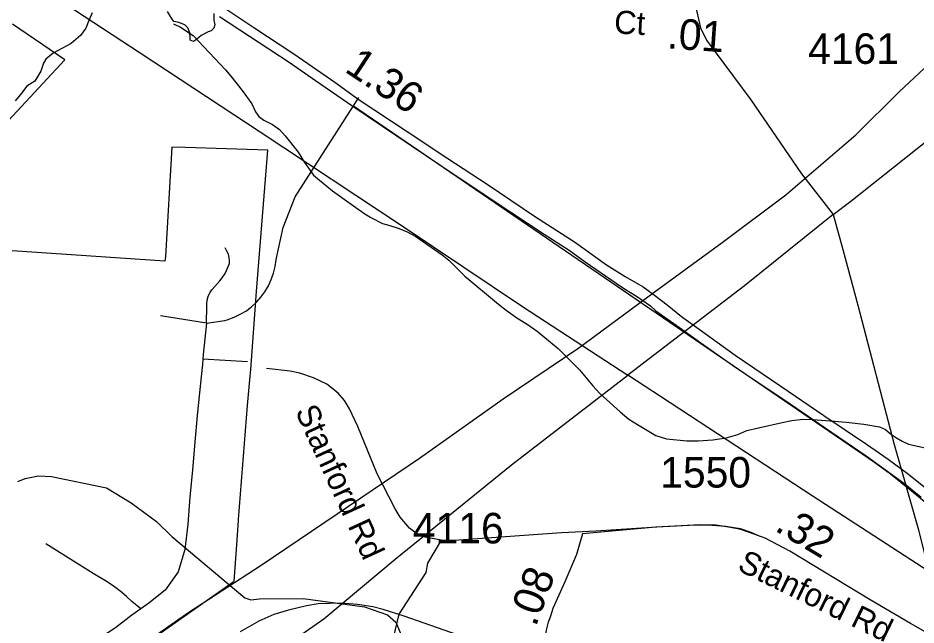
# Model space of a CAD drawing. Extents: x 1662474 to 1856135, y 779280 to 917889.
# Drawn here: x 1727231 to 1730904, y 820256 to 822739 of the extents above; entities that cross this region are included whole.
import ezdxf

# ---------------------------------------------------------------- set-up
doc = ezdxf.new("R2010")
doc.units = 0
for name, color, linetype in [('Exist Boundary Political City Limit New', 7, 'Continuous'), ('Exist Hydrographic Creek Single Shore', 7, 'Continuous'), ('Exist Hydrographic Misc Water Feature', 7, 'Continuous'), ('Exist Railroad Mainline', 7, 'Continuous'), ('Exist Road Non-System Type 51', 7, 'Continuous'), ('Exist Road Secondary Mileage Hundredths English Label', 7, 'Continuous'), ('Exist Road Secondary Mileage Tenths English Label', 7, 'Continuous'), ('Exist Road Secondary Type 51 Attributed', 7, 'Continuous'), ('Exist Road Secondary Type 51 Divided Attributed', 7, 'Continuous'), ('Exist Road Secondary Type 51 Label', 7, 'Continuous'), ('Exist Road Secondary Type 51 Number Label', 7, 'Continuous'), ('Exist Utilities Electrical Transmission Line', 7, 'Continuous'), ('Map Preparation Boundary City Limit Buffer Line', 7, 'Continuous')]:
    doc.layers.add(name, color=color, linetype=linetype)

msp = doc.modelspace()

# ---------------------------------------------------------------- linework, layer by layer
at = {"layer": 'Exist Boundary Political City Limit New'}
for points in [[(1727082.9, 822203.6), (1727421.9, 822568), (1727207.6, 822713.2)], [(1728169.8, 821153.3), (1728180.1, 821274.2), (1728182.5, 821301.7), (1728206.6, 821620.2), (1728213.1, 821705.9), (1728253, 822198.6), (1727913.9, 822209.1), (1727859.8, 822210.8), (1727833.6, 821762.9), (1727830.9, 821743.8), (1727207, 821786.4)], [(1727698.1, 820142.2), (1728114.9, 820435.6), (1728123.9, 820565.1), (1728132, 820683.4), (1728132.4, 820687.8), (1728169.8, 821153.3)]]:
    msp.add_lwpolyline(points, dxfattribs=at)
at = {"layer": 'Exist Hydrographic Creek Single Shore'}
for points in [[(1727534.4, 822760.2), (1727521, 822727.9), (1727507.6, 822696.4), (1727486.9, 822666.8), (1727448.8, 822634.4), (1727392.6, 822604), (1727374.8, 822594.6), (1727344.1, 822570.4), (1727335.1, 822554.1), (1727323.9, 822520.8), (1727298.9, 822479.9), (1727266.9, 822459.4), (1727241.5, 822425.8), (1727218.6, 822400.3)], [(1727980.5, 822666.4), (1727961.4, 822649.9), (1727948.5, 822641.8), (1727934.4, 822648.4), (1727934.9, 822660.7), (1727933.6, 822677.5), (1727925.8, 822697.9), (1727913.1, 822710.1), (1727888.1, 822719.8), (1727868.8, 822723.9), (1727858.5, 822737.3), (1727842.8, 822765.1)], [(1728032, 822756.8), (1728031.2, 822730.2), (1728035.9, 822711.1), (1728031.2, 822696.9), (1728020.8, 822686.1), (1728008.4, 822682.2), (1727980.5, 822666.4)]]:
    msp.add_lwpolyline(points, dxfattribs=at)
at = {"layer": 'Exist Hydrographic Misc Water Feature'}
for points in [[(1727866.3, 822714.3), (1727895.6, 822700.6), (1727947.2, 822666.7), (1728079.9, 822527), (1728101.9, 822501.1), (1728147.2, 822441.9), (1728186.8, 822387.7), (1728202.3, 822355.4), (1728216.3, 822335.4), (1728236.2, 822321), (1728272.1, 822303.1), (1728299.7, 822282.8), (1728323.7, 822256.1), (1728376.8, 822190.2), (1728402.5, 822147.8), (1728440, 822095.4), (1728464, 822075.2), (1728517.5, 822032.2), (1728613.1, 821963.8), (1728644.8, 821941), (1728674.6, 821923.2), (1728722.3, 821898.4), (1728752.3, 821890.4), (1728790.2, 821878.2), (1728822.4, 821863.6), (1728858.1, 821845.6), (1728965.5, 821770.4), (1728993.2, 821747.6), (1729058.6, 821683.1), (1729195.6, 821567.9), (1729227.6, 821543.5), (1729271.3, 821513), (1729313.1, 821486.7), (1729354.7, 821458), (1729440.2, 821387.3), (1729527.4, 821300.2), (1729582.7, 821234.3), (1729610.6, 821203.3), (1729693.9, 821128.6), (1729729.8, 821098.3), (1729765.4, 821076.3), (1729805.2, 821051.7), (1729839.3, 821031.3), (1729882.9, 821017.3), (1729967.2, 821009.8), (1730013.1, 821009.7), (1730073.2, 821013.4), (1730127.4, 821022.1), (1730175.3, 821035.9), (1730211.8, 821051.6), (1730260, 821062.9), (1730356.4, 821084), (1730396.6, 821092.2), (1730440.5, 821097.8), (1730482.5, 821097), (1730570.7, 821090.2), (1730618.9, 821086), (1730690.6, 821077.1), (1730754.6, 821066.8), (1730778.6, 821056.4), (1730800.3, 821038), (1730824.3, 821021.9), (1730848.1, 821007.5), (1730874, 820995.4), (1730942, 820980.9)], [(1727230.2, 820843.2), (1727260.1, 820855.3), (1727314, 820865.7), (1727368.2, 820863.9), (1727592.5, 820816.9), (1727693, 820755.4), (1727797.4, 820679.7), (1727859.7, 820617.9), (1728159.1, 820366.9), (1728183.1, 820359), (1728219.1, 820363.2), (1728397.3, 820364.1), (1728648.3, 820330.7), (1728742.2, 820298.2), (1728776.5, 820267.6), (1728807.4, 820193.1)]]:
    msp.add_lwpolyline(points, dxfattribs=at)
at = {"layer": 'Exist Railroad Mainline'}
msp.add_lwpolyline([(1727798.6, 820217), (1727929.1, 820308.6), (1728225.3, 820501.5), (1728535.9, 820710.3), (1728872.7, 820938.7), (1729215.6, 821181.3), (1729524.2, 821390.1), (1729832.8, 821616.9), (1730111.3, 821819.9), (1730371.6, 822015.1), (1730658.5, 822260.2), (1730836.6, 822438.5), (1731018.8, 822608.6)], dxfattribs=at)
at = {"layer": 'Exist Road Non-System Type 51'}
for p, q in [((1728603.1, 822379.1), (1728624.4, 822413.4)), ((1728001.8, 821490.8), (1727813.9, 821520.5)), ((1728170, 821333.1), (1727986.9, 821342.9))]:
    msp.add_line(p, q, dxfattribs=at)
for points in [[(1728001.8, 821490.8), (1728077.4, 821501.4), (1728086.8, 821504.2), (1728114.9, 821514.8), (1728139.9, 821526.8), (1728165.5, 821540.4), (1728182, 821554), (1728185.2, 821556.7), (1728205.8, 821575.8), (1728224.2, 821596.7), (1728240.8, 821619.3), (1728254.9, 821643.4), (1728266.8, 821668.8), (1728276, 821695.2), (1728282.6, 821722.4), (1728286.6, 821749.7), (1728286.9, 821751.2), (1728315.1, 821881.2), (1728364.2, 822007.7), (1728603.1, 822379.1)], [(1728603.1, 822379.1), (1730734, 820921.9), (1730799.4, 820873.9), (1730884.1, 820806.9), (1730952.1, 820749.9), (1731016.6, 820696.4), (1731083.4, 820638.7), (1731233, 820493.2), (1731335.1, 820414)], [(1728001.8, 821490.8), (1728003.1, 821560.2), (1728003, 821569), (1728003, 821569.5), (1728003, 821569.6), (1728004.4, 821585.1), (1728008.4, 821600.2), (1728015, 821614.4), (1728024, 821627.3), (1728025, 821628.4), (1728055.8, 821663.9), (1728066.4, 821676.2), (1728077.8, 821693.3), (1728084.1, 821705.5), (1728095.8, 821734.2), (1728096.5, 821745.1), (1728095.1, 821759.5), (1728091.2, 821773.4), (1728085.4, 821785.2), (1728077.5, 821798.7)], [(1728001.8, 821490.8), (1727988.6, 821362.4), (1727986.9, 821342.9)], [(1727986.9, 821342.9), (1727985, 821320.9), (1727979.8, 821270.7), (1727973.2, 821206), (1727964.1, 821112.4), (1727953.6, 821003.9), (1727944, 820891.2), (1727934.2, 820779.4), (1727924.9, 820669), (1727913.2, 820565.2), (1727886.1, 820474), (1727832.9, 820398.9), (1727765.6, 820345.5), (1727732.9, 820322.4)], [(1728961.4, 820603.5), (1728896.2, 820615.9), (1728859.8, 820631.4), (1728831.6, 820651.8), (1728793.4, 820697.4), (1728772.9, 820731.6), (1728699.4, 820873.9), (1728621.1, 821068.6), (1728587.1, 821140.2), (1728565.6, 821174.4), (1728540.1, 821204.5), (1728493.4, 821241.2), (1728439.9, 821267.2), (1728382.9, 821285.9), (1728343.8, 821294), (1728246.9, 821305.6)], [(1730266.3, 820618.5), (1730230.1, 820635.2), (1730185.5, 820649.7), (1730126.1, 820659.4), (1730069.5, 820663.6), (1730001.5, 820664.1), (1729843.8, 820657), (1729593.9, 820639.7), (1729453.5, 820632.9), (1729014.6, 820602.4), (1728961.4, 820603.5)], [(1728961.4, 820603.5), (1728905.1, 820509.5), (1728898.4, 820470.4), (1728789.1, 820300.4)], [(1727732.9, 820322.4), (1727696.4, 820352.9), (1727674.2, 820373.2), (1727653.8, 820390.9), (1727625.9, 820411.9), (1727595.6, 820433.4), (1727538.8, 820467.4), (1727344.4, 820587.6)], [(1727732.9, 820322.4), (1727696.1, 820296.4), (1727629.2, 820245.2), (1727594.5, 820222.1), (1727568, 820205.6), (1727536.9, 820189.1), (1727520.6, 820181.7), (1727484, 820165.8), (1727456, 820161.5), (1727450.4, 820160.8), (1727428.2, 820159.4), (1727406.1, 820160.8), (1727384.4, 820164.8), (1727363.1, 820171.4), (1727354.9, 820174.7), (1727344.9, 820179.1), (1727247.9, 820217.7)], [(1728789.1, 820300.4), (1728692.1, 819895.9), (1728686.4, 819841.4), (1728688.6, 819804.6), (1728700.5, 819760.8), (1728715.6, 819728.2), (1728825.1, 819551.2), (1728872.9, 819459.2), (1728888.4, 819422.7), (1728916.2, 819342.1), (1728947.4, 819194.1)]]:
    msp.add_lwpolyline(points, dxfattribs=at)
at = {"layer": 'Exist Road Secondary Type 51 Attributed'}
for points in [[(1731094.3, 820129.7), (1730980.1, 820207.2), (1730881.2, 820261.9), (1730716.8, 820358.7), (1730388, 820557.8), (1730286.6, 820611.9), (1730241.6, 820628), (1730187.4, 820646.2), (1730144.7, 820655.2), (1730086.3, 820664.9), (1730020.5, 820665.5), (1729839.3, 820656.4), (1729539.6, 820629.2)], [(1729539.6, 820629.2), (1729515.6, 820545.3), (1729467.6, 820432.7), (1729418.7, 820324), (1729407.4, 820287.8), (1729398.8, 820267.7), (1729391.4, 820235.8), (1729381.8, 820172.1)], [(1729028.8, 820215.7), (1728809.9, 820292), (1728724.4, 820319.5), (1728682.8, 820330.3), (1728620, 820340.5), (1728553.3, 820345.5), (1728458.2, 820342.3), (1728411.3, 820334.7), (1728336.9, 820317.1), (1728277.5, 820299.3), (1728215.5, 820271.8), (1728139.6, 820228.5)]]:
    msp.add_lwpolyline(points, dxfattribs=at)
at = {"layer": 'Exist Road Secondary Type 51 Divided Attributed'}
for points in [[(1728027.6, 822811.9), (1728195.4, 822700.1), (1728358.4, 822591.6), (1728526.2, 822476.3), (1728626.7, 822403.6), (1728822, 822273.9), (1728984.9, 822166.8), (1729153.4, 822055.7), (1729343.9, 821928), (1729506.9, 821823), (1729637.6, 821729.7), (1729714.1, 821680.9), (1729787.6, 821639.1), (1729834.9, 821604.8), (1729886, 821565.7), (1729944.4, 821517.6), (1730016.4, 821466.1), (1730164.3, 821359.8), (1730350.6, 821233.5), (1730526.7, 821113.4), (1730702, 820996), (1730789.9, 820934.3), (1730872.9, 820872.5), (1730955.9, 820805.9)], [(1728055, 822744.7), (1728339.8, 822557.3), (1728447.9, 822482.5), (1728600.6, 822377.5), (1728960.2, 822134.6), (1729182.9, 821986.3), (1729383.3, 821854.6), (1729484.6, 821789.4), (1729550.4, 821741.3), (1729677.1, 821654.2), (1729712.1, 821631.5), (1729760.1, 821601.3), (1729818.4, 821561.5), (1729840.4, 821540.9), (1729937.2, 821473), (1730042.8, 821396.1), (1730167.4, 821309), (1730368.1, 821175.2), (1730532.2, 821062.6), (1730699.6, 820948), (1730857.8, 820833.4), (1730924.7, 820779.2)]]:
    msp.add_lwpolyline(points, dxfattribs=at)
at = {"layer": 'Exist Utilities Electrical Transmission Line'}
for points in [[(1718828.7, 827097.1), (1719840.8, 826834.4), (1720986.7, 826534.3), (1721964.8, 826282.1), (1722256.2, 826204.9), (1722437.2, 826085), (1722747.1, 825875.5), (1723625.7, 825294.2), (1724446.8, 824759.4), (1725234.1, 824246.8), (1725828.4, 823852.5), (1726522, 823387), (1727158.1, 822972.2), (1727730.7, 822596), (1728221.6, 822272.6), (1728806, 821886.3), (1729295, 821559), (1729725.3, 821278.5)], [(1729437.5, 825701.6), (1729532.5, 825226.5), (1729666.9, 824494.7), (1729803.5, 823803), (1729944.1, 823093.2), (1729997.2, 822812.3), (1730021.9, 822698.2), (1730047.5, 822647.8), (1730229, 822403.8), (1730436, 822101.5), (1730565.2, 821935.3)], [(1730565.2, 821935.3), (1730637, 821989.3), (1731180, 822419.9)], [(1730565.2, 821935.3), (1730202.7, 821643.6), (1729725.3, 821278.5)], [(1730565.2, 821935.3), (1730605.1, 821792.3), (1730666.3, 821564.7), (1730814.4, 820995), (1730914.8, 820645.8), (1730956.9, 820475.3)], [(1723666.2, 815783.8), (1724225, 816289.8), (1724598.3, 816650.1), (1725333.8, 817353.7), (1726207.1, 818174.9), (1726600.6, 818559.1), (1727046.2, 818970.5), (1727339.2, 819336.1), (1727602, 819684.3), (1727958.2, 819833.3), (1728373.4, 820206.4), (1728482, 820282), (1728773.5, 820525.9), (1729250, 820911.2), (1729725.3, 821278.5)], [(1730956.9, 820475.3), (1730483.7, 820782.2), (1729859.5, 821190.9), (1729725.3, 821278.5)]]:
    msp.add_lwpolyline(points, dxfattribs=at)
at = {"layer": 'Map Preparation Boundary City Limit Buffer Line'}
for points in [[(1727082.9, 822203.6), (1727421.9, 822568), (1727207.6, 822713.2)], [(1728169.8, 821153.3), (1728180.1, 821274.2), (1728182.5, 821301.7), (1728206.6, 821620.2), (1728213.1, 821705.9), (1728253, 822198.6), (1727913.9, 822209.1), (1727859.8, 822210.8), (1727833.6, 821762.9), (1727830.9, 821743.8), (1727207, 821786.4)], [(1727698.1, 820142.2), (1728114.9, 820435.6), (1728123.9, 820565.1), (1728132, 820683.4), (1728132.4, 820687.8), (1728169.8, 821153.3)]]:
    msp.add_lwpolyline(points, dxfattribs=at)

# ---------------------------------------------------------------- texts
at = {"layer": 'Exist Road Secondary Mileage Hundredths English Label'}
for s, rotation, p in [('.01', 355.9856, (1729883.6, 822614.6)), ('1.36', 326.403, (1728562.1, 822521.5))]:
    msp.add_text(s, height=125, rotation=rotation, dxfattribs=at).set_placement(p)
at = {"layer": 'Exist Road Secondary Mileage Tenths English Label'}
for s, rotation, p in [('.32', 328.9873, (1730321.7, 820644.8)), ('.08', 69.4516, (1729348.3, 820245.8))]:
    msp.add_text(s, height=125, rotation=rotation, dxfattribs=at).set_placement(p)
at = {"layer": 'Exist Road Secondary Type 51 Label'}
for s, rotation, p in [(' Ct', 356.936, (1729632.2, 822677.1)), ('Stanford Rd', 294.677, (1728362.9, 821130.8)), ('Stanford Rd', 333.9286, (1730168.8, 820482.3))]:
    msp.add_text(s, height=95, rotation=rotation, dxfattribs=at).set_placement(p)
at = {"layer": 'Exist Road Secondary Type 51 Number Label'}
for s, p in [('4161', (1730462.8, 822550.8)), ('1550', (1729857.6, 820818.3)), ('4116', (1728845.8, 820589.9))]:
    msp.add_text(s, height=125, dxfattribs=at).set_placement(p)

doc.saveas('drawing.dxf')
